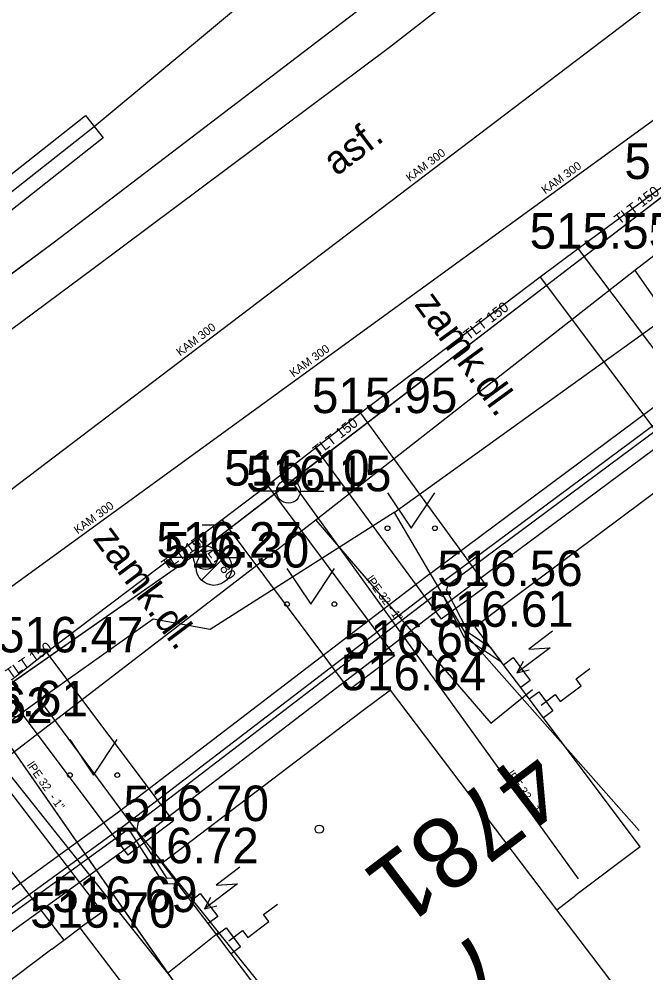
# Model space of a CAD drawing. Extents: x -668867 to -667827, y -1131943 to -1131019.
# Drawn here: x -668417.53 to -668404.31, y -1131367.27 to -1131347.14 of the extents above; entities that cross this region are included whole.
import ezdxf

# ---------------------------------------------------------------- set-up
doc = ezdxf.new("R2010")
doc.units = 0
for name, color, linetype in [('G_Bod_tecka', 7, 'Continuous'), ('G_Bod_vyska', 7, 'Continuous'), ('G_Budovy-znacky', 7, 'Continuous'), ('G_Budovy_Objekty', 7, 'Continuous'), ('G_Budovy_vstupy', 7, 'Continuous'), ('G_Cisla_orientacni', 7, 'Continuous'), ('G_Cisla_popisna', 7, 'Continuous'), ('G_Plochy_zpevnene', 7, 'Continuous'), ('G_Ploty', 7, 'Continuous'), ('G_Popisy_povrchu', 7, 'Continuous'), ('G_Site-Rozvadece', 7, 'Continuous'), ('G_Site-vodovod', 7, 'Continuous'), ('G_Z_CHRANICKA-TEPLOVOD_kotovane', 7, 'Continuous'), ('G_Z_ELsilove_podz_kotovane', 7, 'Continuous'), ('G_Z_KANAL_podz_kotovane', 7, 'Continuous'), ('G_Z_KANAL_podz_priblizne', 7, 'Continuous'), ('G_Z_PLYNY_podz_geodeticky', 7, 'Continuous'), ('G_Z_SPOJE_podz_geodeticky', 7, 'Continuous'), ('G_Z_SPOJE_podz_kotovane', 7, 'Continuous'), ('G_Z_SPOJE_podz_priblizne', 7, 'Continuous'), ('G_Z_VODA_podz_kotovane', 7, 'Continuous'), ('G_Zelen-Znacky', 7, 'Continuous'), ('Vrstva 16', 7, 'Continuous'), ('Vrstva 17', 7, 'Continuous'), ('Vrstva 25', 7, 'Continuous'), ('Vrstva 26', 7, 'Continuous'), ('Vrstva 3', 7, 'Continuous'), ('Vrstva 4', 7, 'Continuous'), ('Vrstva 6', 7, 'Continuous'), ('Vrstva 7', 7, 'Continuous')]:
    doc.layers.add(name, color=color, linetype=linetype)

msp = doc.modelspace()

# ---------------------------------------------------------------- linework, layer by layer
at = {"layer": 'G_Bod_tecka'}
for p, q in [((-668405.74, -1131351.99), (-668405.74, -1131351.99)), ((-668410.33, -1131355.46), (-668410.33, -1131355.46)), ((-668412.29, -1131356.99), (-668412.29, -1131356.99)), ((-668411.85, -1131357.11), (-668411.85, -1131357.11)), ((-668413.6, -1131358.51), (-668413.6, -1131358.51)), ((-668413.42, -1131358.72), (-668413.42, -1131358.72)), ((-668407.67, -1131359.11), (-668407.67, -1131359.11)), ((-668407.91, -1131359.97), (-668407.91, -1131359.97)), ((-668416.95, -1131360.51), (-668416.95, -1131360.51)), ((-668409.61, -1131360.58), (-668409.61, -1131360.58)), ((-668409.7, -1131361.31), (-668409.7, -1131361.31)), ((-668414.28, -1131364.07), (-668414.28, -1131364.07)), ((-668414.51, -1131364.96), (-668414.51, -1131364.96)), ((-668415.78, -1131365.99), (-668415.78, -1131365.99)), ((-668416.24, -1131366.32), (-668416.24, -1131366.32))]:
    msp.add_line(p, q, dxfattribs=at)
at = {"layer": 'G_Budovy-znacky'}
msp.add_circle((-668411.2, -1131364.24), 0.0875, dxfattribs=at)
at = {"layer": 'G_Budovy_Objekty'}
for p, q in [((-668407.31, -1131359.52), (-668407.91, -1131359.97)), ((-668407.31, -1131360.77), (-668407.91, -1131359.97)), ((-668406.95, -1131361.25), (-668407.31, -1131360.77)), ((-668409.7, -1131361.31), (-668410.3, -1131361.76)), ((-668406.19, -1131365.94), (-668409.7, -1131361.31)), ((-668406.77, -1131361.49), (-668406.95, -1131361.25)), ((-668406.47, -1131361.89), (-668406.77, -1131361.49)), ((-668404.43, -1131364.61), (-668406.47, -1131361.89)), ((-668413.91, -1131364.5), (-668414.51, -1131364.96)), ((-668413.91, -1131365.75), (-668414.51, -1131364.96)), ((-668406.19, -1131365.94), (-668405.79, -1131365.63)), ((-668413.54, -1131366.23), (-668413.91, -1131365.75)), ((-668404.73, -1131367.86), (-668406.19, -1131365.94)), ((-668413.36, -1131366.47), (-668413.54, -1131366.23)), ((-668416.59, -1131366.58), (-668416.24, -1131366.32)), ((-668412.76, -1131370.91), (-668416.24, -1131366.32)), ((-668416.84, -1131366.77), (-668416.59, -1131366.58)), ((-668413.06, -1131366.87), (-668413.36, -1131366.47)), ((-668411, -1131369.58), (-668413.06, -1131366.87))]:
    msp.add_line(p, q, dxfattribs=at)
at = {"layer": 'G_Budovy_vstupy'}
for p, q in [((-668403.69, -1131356.81), (-668407.31, -1131359.52)), ((-668410.3, -1131361.76), (-668413.91, -1131364.5)), ((-668404.43, -1131364.61), (-668405.79, -1131365.63)), ((-668416.84, -1131366.77), (-668420.46, -1131369.51))]:
    msp.add_line(p, q, dxfattribs=at)
at = {"layer": 'G_Plochy_zpevnene'}
for p, q in [((-668403.74, -1131350.52), (-668405.74, -1131351.99)), ((-668405.74, -1131351.99), (-668406.54, -1131352.59)), ((-668405.74, -1131351.99), (-668402.67, -1131356.07)), ((-668406.54, -1131352.59), (-668410.33, -1131355.46)), ((-668406.54, -1131352.59), (-668403.49, -1131356.66)), ((-668411.28, -1131356.2), (-668412.29, -1131356.99)), ((-668413.25, -1131357.71), (-668416.95, -1131360.51)), ((-668418.84, -1131362), (-668415.78, -1131365.99)), ((-668419.64, -1131362.6), (-668416.59, -1131366.58))]:
    msp.add_line(p, q, dxfattribs=at)
for points in [[(-668428.37, -1131361.62), (-668415.94, -1131352.39), (-668409.72, -1131347.74), (-668403.51, -1131342.9), (-668402.1, -1131341.55), (-668401.19, -1131340.37), (-668400.63, -1131339.42), (-668400.05, -1131337.96), (-668399.9, -1131337.23), (-668399.86, -1131336.52), (-668400.05, -1131335.33), (-668400.37, -1131334.4), (-668401.06, -1131333.05), (-668401.9, -1131331.81), (-668409.42, -1131322.11)], [(-668410.33, -1131355.46), (-668411.28, -1131356.2)], [(-668410.33, -1131355.46), (-668407.67, -1131359.11)], [(-668411.28, -1131356.2), (-668408.63, -1131359.81)], [(-668412.29, -1131356.99), (-668413.25, -1131357.71)], [(-668412.29, -1131356.99), (-668409.61, -1131360.58)], [(-668413.25, -1131357.71), (-668410.57, -1131361.3)], [(-668407.67, -1131359.11), (-668408.63, -1131359.81)], [(-668416.95, -1131360.51), (-668417.89, -1131361.25)], [(-668416.95, -1131360.51), (-668414.28, -1131364.07)], [(-668409.61, -1131360.58), (-668410.57, -1131361.3)], [(-668417.89, -1131361.25), (-668415.24, -1131364.79)], [(-668414.28, -1131364.07), (-668415.24, -1131364.79)]]:
    msp.add_lwpolyline(points, dxfattribs=at)
at = {"layer": 'G_Ploty'}
msp.add_line((-668415.78, -1131365.99), (-668416.24, -1131366.32), dxfattribs=at)
at = {"layer": 'G_Site-Rozvadece'}
for p, q in [((-668406.279, -1131360.064), (-668406.78, -1131360.44)), ((-668406.33, -1131360.415), (-668407.03, -1131360.94)), ((-668406.78, -1131360.44), (-668406.33, -1131360.415)), ((-668407.31, -1131360.77), (-668407.11, -1131360.62)), ((-668407.11, -1131360.62), (-668406.75, -1131361.1)), ((-668406.9, -1131360.705), (-668407.03, -1131360.94)), ((-668407.03, -1131360.94), (-668406.768, -1131360.881)), ((-668406.75, -1131361.1), (-668406.95, -1131361.25)), ((-668406.77, -1131361.49), (-668406.57, -1131361.34)), ((-668406.57, -1131361.34), (-668406.27, -1131361.74)), ((-668406.27, -1131361.74), (-668406.47, -1131361.89)), ((-668412.875, -1131365.041), (-668413.374, -1131365.42)), ((-668412.924, -1131365.392), (-668413.621, -1131365.921)), ((-668413.374, -1131365.42), (-668412.924, -1131365.392)), ((-668413.91, -1131365.75), (-668413.71, -1131365.6)), ((-668413.71, -1131365.6), (-668413.34, -1131366.08)), ((-668413.492, -1131365.685), (-668413.621, -1131365.921)), ((-668413.621, -1131365.921), (-668413.359, -1131365.861)), ((-668413.34, -1131366.08), (-668413.54, -1131366.23)), ((-668413.36, -1131366.47), (-668413.16, -1131366.32)), ((-668413.16, -1131366.32), (-668412.86, -1131366.72)), ((-668412.86, -1131366.72), (-668413.06, -1131366.87))]:
    msp.add_line(p, q, dxfattribs=at)
for points in [[(-668406.52, -1131361.62), (-668406.225, -1131361.4), (-668406.115, -1131361.546), (-668405.674, -1131361.215), (-668405.783, -1131361.068), (-668405.489, -1131360.847)], [(-668413.11, -1131366.6), (-668412.816, -1131366.378), (-668412.706, -1131366.524), (-668412.266, -1131366.191), (-668412.376, -1131366.044), (-668412.083, -1131365.821)]]:
    msp.add_lwpolyline(points, dxfattribs=at)
at = {"layer": 'G_Site-vodovod'}
for p, q in [((-668412.1, -1131357.11), (-668412.6, -1131357.11)), ((-668411.6, -1131357.11), (-668411.1, -1131357.11)), ((-668413.67, -1131357.82), (-668413.17, -1131357.82)), ((-668413.42, -1131358.345), (-668413.42, -1131357.82)), ((-668413.85, -1131358.51), (-668414.35, -1131358.51)), ((-668413.685, -1131358.985), (-668413.155, -1131358.455)), ((-668413.35, -1131358.51), (-668412.85, -1131358.51)), ((-668417.91, -1131361.86), (-668417.41, -1131361.86))]:
    msp.add_line(p, q, dxfattribs=at)
for centre, radius in [((-668411.85, -1131357.11), 0.25), ((-668413.6, -1131358.51), 0.25), ((-668413.42, -1131358.72), 0.375)]:
    msp.add_circle(centre, radius, dxfattribs=at)
at = {"layer": 'G_Z_CHRANICKA-TEPLOVOD_kotovane'}
msp.add_lwpolyline([(-668420.54, -1131352.66), (-668416.13, -1131349.18), (-668415.76, -1131349.65), (-668420.17, -1131353.13)], close=True, dxfattribs=at)
msp.add_lwpolyline([(-668419.647, -1131366.933), (-668415.488, -1131363.916), (-668415.229, -1131363.721), (-668408.996, -1131358.945), (-668402.457, -1131354.078), (-668402.171, -1131353.865), (-668397.948, -1131350.501), (-668397.506, -1131351.068), (-668401.767, -1131354.449), (-668402.266, -1131354.833), (-668408.161, -1131359.219), (-668408.746, -1131359.66), (-668414.717, -1131364.237), (-668415.297, -1131364.666), (-668419.213, -1131367.507)], dxfattribs=at)
at = {"layer": 'G_Z_ELsilove_podz_kotovane'}
for points in [[(-668428.77, -1131360.69), (-668416.81, -1131351.87), (-668405.41, -1131343.16), (-668405.02, -1131343.08), (-668404.96, -1131342.82), (-668402.39, -1131341), (-668401.09, -1131339.15), (-668400.45, -1131336.8), (-668401.26, -1131333.84), (-668404.24, -1131329.48), (-668412.1, -1131319.54)], [(-668419.466, -1131367.172), (-668415.31, -1131364.157), (-668415.048, -1131363.96), (-668408.814, -1131359.184), (-668408.492, -1131358.94), (-668402.278, -1131354.319), (-668402.026, -1131354.133), (-668397.627, -1131350.628), (-668397.38, -1131350.065), (-668397.51, -1131349.144), (-668397.52, -1131347.04), (-668402.517, -1131340.221), (-668403.554, -1131339.895), (-668405.92, -1131341.118), (-668407.283, -1131340.401), (-668407.919, -1131340.914), (-668408.253, -1131340.503)], [(-668412.627, -1131340.614), (-668412.79, -1131340.51), (-668412.86, -1131340.58), (-668412.9, -1131340.83), (-668412.6, -1131341.33), (-668412.22, -1131341.94), (-668411.18, -1131344.03), (-668411.04, -1131344.82), (-668411.79, -1131345.95), (-668415.95, -1131349.42), (-668420.36, -1131352.9), (-668422.81, -1131354.91), (-668425.89, -1131357.38), (-668426.85, -1131358.15), (-668427.86, -1131359.14), (-668428.44, -1131359.64), (-668432.2, -1131362.5), (-668434.18, -1131364.45), (-668434.43, -1131364.62)], [(-668414.233, -1131365.323), (-668414.27, -1131365.275), (-668414.407, -1131365.28), (-668415.045, -1131364.281), (-668415.009, -1131364.082), (-668408.736, -1131359.275), (-668408.576, -1131359.331), (-668408.147, -1131360.181), (-668407.35, -1131360.719), (-668407.419, -1131360.625), (-668407.57, -1131360.424), (-668408.053, -1131360.099), (-668408.513, -1131359.187), (-668408.476, -1131359.079), (-668402.26, -1131354.455)], [(-668414.233, -1131365.323), (-668414.181, -1131365.391), (-668414.471, -1131365.403), (-668415.171, -1131364.306), (-668415.249, -1131364.261), (-668419.394, -1131367.268)]]:
    msp.add_lwpolyline(points, dxfattribs=at)
at = {"layer": 'G_Z_KANAL_podz_kotovane'}
msp.add_lwpolyline([(-668435.33, -1131370.85), (-668423.67, -1131361.6), (-668397.41, -1131341.65)], dxfattribs=at)
at = {"layer": 'G_Z_KANAL_podz_priblizne'}
msp.add_lwpolyline([(-668465.17, -1131394.34), (-668434.09, -1131371.05), (-668426.64, -1131365.62), (-668389.63, -1131338.71)], dxfattribs=at)
at = {"layer": 'G_Z_PLYNY_podz_geodeticky'}
for points in [[(-668386.12, -1131338.64), (-668398, -1131347.4), (-668404.54, -1131352.45), (-668411.27, -1131357.72), (-668417.93, -1131362.84), (-668424.45, -1131367.69), (-668429.86, -1131371.83), (-668430.88, -1131372.55), (-668437.18, -1131377.25), (-668443.69, -1131382.21), (-668450.3, -1131387.46), (-668456.95, -1131392.73), (-668463, -1131397.47), (-668463.43, -1131397.78), (-668463.62, -1131397.95)], [(-668404.54, -1131352.45), (-668401.15, -1131357.28), (-668400.1, -1131356.38)], [(-668411.27, -1131357.72), (-668407.58, -1131362), (-668406.7, -1131361.29)], [(-668417.93, -1131362.84), (-668414.4, -1131367.28), (-668413.31, -1131366.41)]]:
    msp.add_lwpolyline(points, dxfattribs=at)
at = {"layer": 'G_Z_SPOJE_podz_geodeticky'}
for points in [[(-668409.62, -1131357.56), (-668402.84, -1131352.68)], [(-668409.62, -1131357.56), (-668413.5, -1131360.03), (-668414.7, -1131359.81), (-668417.1, -1131361.51)], [(-668409.62, -1131357.56), (-668408.1, -1131360.14), (-668404.45, -1131364.27)], [(-668423.57, -1131366.22), (-668417.1, -1131361.51)], [(-668417.1, -1131361.51), (-668415.17, -1131364.13), (-668414.5, -1131364.96), (-668411.02, -1131369.3)]]:
    msp.add_lwpolyline(points, dxfattribs=at)
at = {"layer": 'G_Z_SPOJE_podz_kotovane'}
for points in [[(-668409.62, -1131357.56), (-668402.84, -1131352.68)], [(-668409.62, -1131357.56), (-668413.5, -1131360.03), (-668414.7, -1131359.81), (-668417.1, -1131361.51)], [(-668409.62, -1131357.56), (-668408.1, -1131360.14), (-668404.45, -1131364.27)], [(-668423.57, -1131366.22), (-668417.1, -1131361.51)], [(-668417.1, -1131361.51), (-668415.17, -1131364.13), (-668414.5, -1131364.96), (-668411.02, -1131369.3)]]:
    msp.add_lwpolyline(points, dxfattribs=at)
at = {"layer": 'G_Z_SPOJE_podz_priblizne'}
for points in [[(-668409.62, -1131357.56), (-668402.84, -1131352.68)], [(-668409.62, -1131357.56), (-668413.5, -1131360.03), (-668414.7, -1131359.81), (-668417.1, -1131361.51)], [(-668409.62, -1131357.56), (-668408.1, -1131360.14), (-668404.45, -1131364.27)], [(-668423.57, -1131366.22), (-668417.1, -1131361.51)], [(-668417.1, -1131361.51), (-668415.17, -1131364.13), (-668414.5, -1131364.96), (-668411.02, -1131369.3)]]:
    msp.add_lwpolyline(points, dxfattribs=at)
at = {"layer": 'G_Z_VODA_podz_kotovane'}
for points in [[(-668461.31, -1131431.41), (-668465.17, -1131413.01), (-668466.47, -1131406.83), (-668468.14, -1131398.85), (-668468.37, -1131397.76), (-668465.12, -1131395.37), (-668458.39, -1131390.42), (-668452.23, -1131385.91), (-668445.62, -1131380.79), (-668438.91, -1131376), (-668432.29, -1131371.28), (-668432.18, -1131371.2), (-668431.75, -1131370.89), (-668430.05, -1131369.78), (-668426.2, -1131367.09), (-668426.01, -1131366.96), (-668425.29, -1131366.45), (-668418.34, -1131361.6), (-668413.7, -1131358.36), (-668411.79, -1131356.89), (-668405.06, -1131351.73), (-668399.77, -1131347.67), (-668391.28, -1131341.15), (-668390.96, -1131340.9)], [(-668411.79, -1131356.89), (-668411.74, -1131356.96), (-668405.74, -1131365.29)], [(-668413.7, -1131358.36), (-668413.57, -1131358.49), (-668413.42, -1131358.72)], [(-668418.34, -1131361.6), (-668418.29, -1131361.68), (-668412.31, -1131370.28)]]:
    msp.add_lwpolyline(points, dxfattribs=at)
at = {"layer": 'G_Zelen-Znacky'}
for p, q in [((-668409.76, -1131357.14), (-668409.26, -1131357.89)), ((-668409.26, -1131357.89), (-668408.76, -1131357.14)), ((-668411.88, -1131358.74), (-668411.38, -1131359.49)), ((-668411.38, -1131359.49), (-668410.88, -1131358.74)), ((-668416.46, -1131362.35), (-668415.96, -1131363.1)), ((-668415.96, -1131363.1), (-668415.46, -1131362.35))]:
    msp.add_line(p, q, dxfattribs=at)
for centre in [(-668409.76, -1131357.89), (-668408.76, -1131357.89), (-668411.88, -1131359.49), (-668410.88, -1131359.49), (-668416.46, -1131363.1), (-668415.46, -1131363.1)]:
    msp.add_circle(centre, 0.05, dxfattribs=at)
at = {"layer": 'Vrstva 16'}
msp.add_lwpolyline([(-668435.33, -1131370.85), (-668423.67, -1131361.6), (-668397.41, -1131341.65)], dxfattribs=at)
at = {"layer": 'Vrstva 17'}
for p, q in [((-668416.81, -1131351.87), (-668405.41, -1131343.16)), ((-668428.77, -1131360.69), (-668416.81, -1131351.87))]:
    msp.add_line(p, q, dxfattribs=at)
msp.add_lwpolyline([(-668465.17, -1131394.34), (-668434.09, -1131371.05), (-668426.64, -1131365.62), (-668389.63, -1131338.71)], dxfattribs=at)
at = {"layer": 'Vrstva 25'}
msp.add_lwpolyline([(-668413.698, -1131358.357), (-668413.571, -1131358.492), (-668413.421, -1131358.715)], dxfattribs=at)
at = {"layer": 'Vrstva 26'}
for points in [[(-668461.31, -1131431.41), (-668465.171, -1131413.013), (-668466.469, -1131406.828), (-668468.144, -1131398.851), (-668468.373, -1131397.758), (-668465.119, -1131395.368), (-668458.387, -1131390.425), (-668452.234, -1131385.908), (-668445.62, -1131380.792), (-668438.907, -1131376.002), (-668432.285, -1131371.276), (-668432.179, -1131371.201), (-668431.745, -1131370.891), (-668430.049, -1131369.778), (-668426.198, -1131367.088), (-668426.012, -1131366.958), (-668425.289, -1131366.453), (-668418.344, -1131361.602), (-668413.698, -1131358.357), (-668411.791, -1131356.893), (-668405.059, -1131351.726), (-668399.774, -1131347.67), (-668391.28, -1131341.15), (-668390.958, -1131340.902)], [(-668411.791, -1131356.893), (-668411.74, -1131356.96), (-668405.737, -1131365.286)], [(-668418.344, -1131361.602), (-668418.29, -1131361.68), (-668412.312, -1131370.276)]]:
    msp.add_lwpolyline(points, dxfattribs=at)
at = {"layer": 'Vrstva 6'}
for p, q in [((-668411.74, -1131356.96), (-668411.74, -1131356.96)), ((-668413.571, -1131358.492), (-668413.571, -1131358.492))]:
    msp.add_line(p, q, dxfattribs=at)
at = {"layer": 'Vrstva 7'}
msp.add_line((-668413.421, -1131358.715), (-668413.421, -1131358.715), dxfattribs=at)

# ---------------------------------------------------------------- texts
at = {"layer": 'G_Bod_vyska'}
for s, p in [('515.42', (-668404.762, -1131350.52)), ('515.55', (-668406.762, -1131351.99)), ('515.95', (-668411.354, -1131355.46)), ('516.10', (-668413.206, -1131356.99)), ('516.15', (-668412.744, -1131357.11)), ('516.27', (-668414.636, -1131358.51)), ('516.30', (-668414.478, -1131358.72)), ('516.56', (-668408.71, -1131359.11)), ('516.61', (-668408.898, -1131359.97)), ('516.47', (-668417.976, -1131360.51)), ('516.60', (-668410.681, -1131360.58)), ('516.64', (-668410.75, -1131361.31)), ('516.61', (-668419.148, -1131361.86)), ('516.62', (-668419.89, -1131362)), ('516.70', (-668415.328, -1131364.07)), ('516.72', (-668415.543, -1131364.96)), ('516.69', (-668416.832, -1131365.99)), ('516.70', (-668417.298, -1131366.32))]:
    msp.add_text(s, height=0.75, dxfattribs=at).set_placement(p)
at = {"layer": 'G_Cisla_orientacni'}
msp.add_text('7', height=1.5, rotation=217.1774, dxfattribs=at).set_placement((-668407.774, -1131366.313))
at = {"layer": 'G_Cisla_popisna'}
msp.add_text('4781', height=1.5, rotation=217.1774, dxfattribs=at).set_placement((-668406.763, -1131362.46))
at = {"layer": 'G_Popisy_povrchu'}
for s, rotation, p in [('asf.', 37.0128, (-668410.834, -1131350.471)), ('zamk.dl.', 306.172, (-668409.21, -1131353.164)), ('zamk.dl.', 306.8313, (-668415.991, -1131358.11))]:
    msp.add_text(s, height=0.6, rotation=rotation, dxfattribs=at).set_placement(p)
at = {"layer": 'Vrstva 3'}
for rotation, p in [(37.2369, (-668409.288, -1131350.586)), (36.0203, (-668406.432, -1131350.846)), (37.1918, (-668414.133, -1131354.266)), (36.0463, (-668411.744, -1131354.709)), (36.0652, (-668416.296, -1131358.019))]:
    msp.add_text('KAM 300', height=0.1755, rotation=rotation, dxfattribs=at).set_placement(p)
at = {"layer": 'Vrstva 4'}
for s, height, rotation, p in [('TLT 150', 0.2194, 37.5018, (-668404.869, -1131351.491)), ('TLT 150', 0.2194, 37.5018, (-668408.049, -1131353.932)), ('TLT 150', 0.2194, 37.5018, (-668411.229, -1131356.373)), ('TLT 150', 0.2194, 34.9104, (-668414.43, -1131358.782)), ('LT 80', 0.2194, 307.7521, (-668413.571, -1131358.407)), ('lPE 32 - 1"', 0.17551, 305.7783, (-668410.218, -1131358.968)), ('TLT 150', 0.2194, 34.9104, (-668417.716, -1131361.077)), ('lPE 32  - 1"', 0.17551, 304.83, (-668417.374, -1131362.889)), ('lPE 32 - 1"', 0.17551, 305.7783, (-668407.252, -1131363.081))]:
    msp.add_text(s, height=height, rotation=rotation, dxfattribs=at).set_placement(p)

doc.saveas('drawing.dxf')
